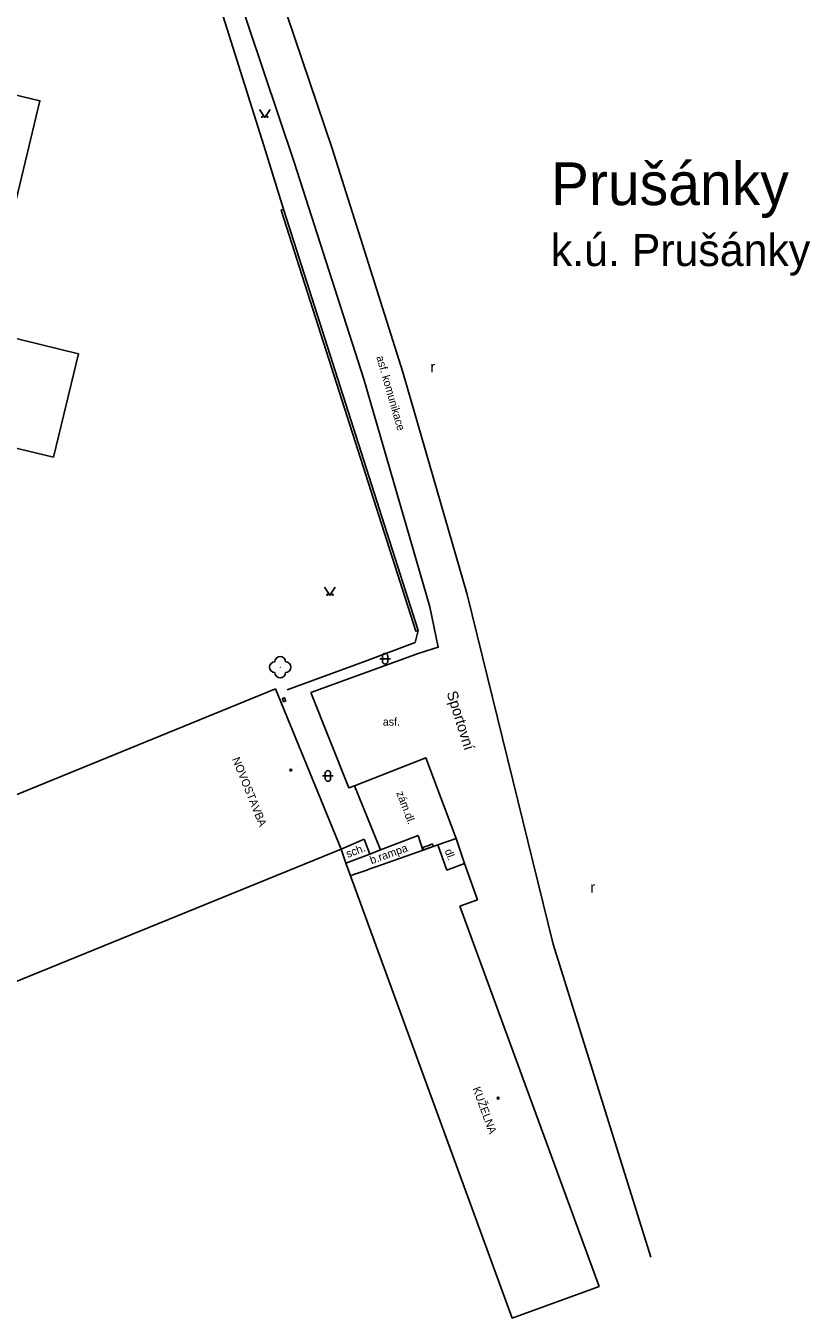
# Model space of a CAD drawing. Extents: x -577457 to -568404, y -1208466 to -1201387.
# Drawn here: x -574771 to -574697.5, y -1204264 to -1204142.9 of the extents above; entities that cross this region are included whole.
import ezdxf

# ---------------------------------------------------------------- set-up
doc = ezdxf.new("R2010")
doc.units = 0
for name, color, linetype in [('BUDOVY_MĚŘ', 7, 'Continuous'), ('BUDOVY_NEMĚŘ', 7, 'Continuous'), ('NÁZEV_K_Ú', 7, 'Continuous'), ('NÁZVY_SÍDEL_JEDNOTKY', 7, 'Continuous'), ('NÁZVY_ULIC_TOK_SMĚR', 7, 'Continuous'), ('OBVOD_PILÍŘE', 7, 'Continuous'), ('POMOC_POPIS', 7, 'Continuous'), ('ROZHRANÍ_PLOCH', 7, 'Continuous'), ('ZELEŇ', 7, 'Continuous'), ('ZN_BUDOV', 7, 'Continuous'), ('ZN_DOPLŇKOVÉ', 7, 'Continuous'), ('ZN_KULTUR', 7, 'Continuous')]:
    doc.layers.add(name, color=color, linetype=linetype)

msp = doc.modelspace()

# ---------------------------------------------------------------- linework, layer by layer
at = {"layer": 'BUDOVY_MĚŘ'}
for points in [[(-574779.99, -1204144.43), (-574773.14, -1204146.1), (-574773.83, -1204148.93), (-574769.65, -1204149.93), (-574774.83, -1204171.5), (-574766.04, -1204173.65), (-574768.37, -1204183.31)], [(-574741.43, -1204220.04), (-574785.92, -1204238.16), (-574792.07, -1204223.19), (-574747.56, -1204205.03)], [(-574747.56, -1204205.03), (-574741.43, -1204220.04)], [(-574733.74, -1204220.13), (-574738.17, -1204221.7)], [(-574732.38, -1204219.65), (-574733.74, -1204220.13)], [(-574731.52, -1204222), (-574732.38, -1204219.65)], [(-574738.45, -1204221.8), (-574738.74, -1204221.9)], [(-574738.17, -1204221.7), (-574738.45, -1204221.8)], [(-574731.52, -1204222), (-574729.87, -1204221.4)], [(-574729.87, -1204221.4), (-574728.65, -1204224.78), (-574730.29, -1204225.38)], [(-574740.16, -1204222.4), (-574740.55, -1204222.54)], [(-574739.87, -1204222.3), (-574740.16, -1204222.4)], [(-574739.59, -1204222.2), (-574739.87, -1204222.3)], [(-574739.3, -1204222.1), (-574739.59, -1204222.2)], [(-574739.02, -1204222), (-574739.3, -1204222.1)], [(-574738.74, -1204221.9), (-574739.02, -1204222)], [(-574717.26, -1204261.03), (-574730.29, -1204225.38)]]:
    msp.add_lwpolyline(points, dxfattribs=at)
at = {"layer": 'BUDOVY_NEMĚŘ'}
for points in [[(-574779.99, -1204144.43), (-574782.97, -1204156.48), (-574785.82, -1204155.76), (-574786.33, -1204155.64), (-574786.84, -1204157.65), (-574783.43, -1204158.51), (-574786, -1204168.68), (-574787.28, -1204168.36), (-574787.03, -1204167.37), (-574789.73, -1204166.69), (-574789.98, -1204167.68), (-574795.82, -1204166.22), (-574798.17, -1204176.18), (-574768.37, -1204183.31)], [(-574717.26, -1204261.03), (-574725.4, -1204263.98), (-574740.55, -1204222.54)]]:
    msp.add_lwpolyline(points, dxfattribs=at)
at = {"layer": 'OBVOD_PILÍŘE'}
for points in [[(-574746.67, -1204206.01), (-574746.61, -1204206.16), (-574746.81, -1204206.24), (-574746.93, -1204205.94), (-574746.73, -1204205.86), (-574746.67, -1204206.01)], [(-574733.71, -1204220.12), (-574733.79, -1204219.89), (-574733.3, -1204219.72), (-574732.87, -1204219.56), (-574732.79, -1204219.8), (-574733.71, -1204220.12)]]:
    msp.add_lwpolyline(points, dxfattribs=at)
at = {"layer": 'ROZHRANÍ_PLOCH'}
for points in [[(-574729.63, -1204196.19), (-574735.66, -1204175.36), (-574742.25, -1204154.42), (-574749.29, -1204133.61), (-574752.53, -1204124.83)], [(-574755.67, -1204127.11), (-574752.99, -1204134.37), (-574745.81, -1204155.7), (-574739.29, -1204176.02), (-574733.12, -1204197.34)], [(-574729.63, -1204196.19), (-574721.56, -1204228.94), (-574712.42, -1204258.27)], [(-574733.12, -1204197.34), (-574732.32, -1204201.13), (-574734.12, -1204201.67)], [(-574734.12, -1204201.67), (-574744.26, -1204205.36)], [(-574744.26, -1204205.36), (-574740.71, -1204214.29), (-574740.17, -1204214.1)], [(-574740.17, -1204214.1), (-574733.5, -1204211.48), (-574730.64, -1204219.03)], [(-574737.75, -1204220.12), (-574740.17, -1204214.1)], [(-574734.22, -1204218.78), (-574737.75, -1204220.12)], [(-574734.22, -1204218.78), (-574733.77, -1204220.14)], [(-574730.64, -1204219.03), (-574732.38, -1204219.65)], [(-574729.87, -1204221.4), (-574730.64, -1204219.03)], [(-574738.75, -1204220.5), (-574737.75, -1204220.12)], [(-574740.55, -1204222.54), (-574740.98, -1204221.35)]]:
    msp.add_lwpolyline(points, dxfattribs=at)
at = {"layer": 'ZELEŇ'}
msp.add_circle((-574747.13, -1204203), 0.0005, dxfattribs=at)
for centre, start, end in [((-574747.13, -1204202.5), 0, 180), ((-574747.63, -1204203), 90, 270), ((-574747.13, -1204203.5), 180, 360), ((-574746.63, -1204203), 270, 90)]:
    msp.add_arc(centre, 0.5, start, end, dxfattribs=at)
at = {"layer": 'ZN_BUDOV'}
for centre in [(-574746.14, -1204212.63), (-574726.72, -1204243.37)]:
    msp.add_circle(centre, 0.0875, dxfattribs=at)
at = {"layer": 'ZN_DOPLŇKOVÉ'}
for points in [[(-574748.66, -1204154.12), (-574756.11, -1204130.51), (-574766.89, -1204127.97)], [(-574748.66, -1204154.12), (-574746.81, -1204160.1)], [(-574734.2, -1204199.56), (-574734.42, -1204199.63), (-574747.03, -1204160.17), (-574746.81, -1204160.1)], [(-574746.81, -1204160.1), (-574734.2, -1204199.56)], [(-574734.2, -1204199.56), (-574734.5, -1204200.69)], [(-574746.47, -1204205.13), (-574739.25, -1204202.45), (-574734.5, -1204200.69)], [(-574741.43, -1204220.04), (-574739.27, -1204219.12), (-574738.75, -1204220.5)], [(-574740.98, -1204221.35), (-574741.43, -1204220.04)], [(-574740.98, -1204221.35), (-574738.75, -1204220.5)]]:
    msp.add_lwpolyline(points, dxfattribs=at)
at = {"layer": 'ZN_KULTUR'}
for p, q in [((-574737.81, -1204202.2), (-574736.81, -1204202.2)), ((-574737.56, -1204202.45), (-574737.56, -1204201.95)), ((-574737.06, -1204202.45), (-574737.06, -1204201.95)), ((-574743.16, -1204213.19), (-574742.16, -1204213.19)), ((-574742.91, -1204213.44), (-574742.91, -1204212.94)), ((-574742.41, -1204213.44), (-574742.41, -1204212.94))]:
    msp.add_line(p, q, dxfattribs=at)
for points in [[(-574749.08, -1204150.75), (-574748.58, -1204151.5), (-574748.08, -1204150.75)], [(-574742.97, -1204195.51), (-574742.47, -1204196.26), (-574741.97, -1204195.51)]]:
    msp.add_lwpolyline(points, dxfattribs=at)
for centre in [(-574748.83, -1204151.45), (-574748.33, -1204151.45), (-574742.72, -1204196.21), (-574742.22, -1204196.21)]:
    msp.add_circle(centre, 0.05, dxfattribs=at)
for centre, start, end in [((-574737.31, -1204201.95), 0, 180), ((-574737.31, -1204202.45), 180, 360), ((-574742.66, -1204212.94), 0, 180), ((-574742.66, -1204213.44), 180, 360)]:
    msp.add_arc(centre, 0.25, start, end, dxfattribs=at)

# ---------------------------------------------------------------- texts
at = {"layer": 'NÁZEV_K_Ú'}
msp.add_text('k.ú. Prušánky', height=3, dxfattribs=at).set_placement((-574721.78, -1204165.42))
at = {"layer": 'NÁZVY_SÍDEL_JEDNOTKY'}
msp.add_text('Prušánky', height=4, dxfattribs=at).set_placement((-574721.78, -1204159.71))
at = {"layer": 'NÁZVY_ULIC_TOK_SMĚR'}
msp.add_text('Sportovní', height=1, rotation=287.23, dxfattribs=at).set_placement((-574731.55, -1204205.4))
at = {"layer": 'POMOC_POPIS'}
for s, rotation, p in [('asf. komunikace', 286.1405, (-574738.14, -1204173.94)), ('NOVOSTAVBA', 291.9766, (-574751.65, -1204211.6)), ('zám.dl.', 290.7471, (-574736.27, -1204214.77)), ('sch.', 20.8651, (-574740.8, -1204220.87)), ('b.rampa', 19.6538, (-574738.58, -1204221.46)), ('dl.', 289.9, (-574731.74, -1204220.18)), ('KUŽELNA', 290.0772, (-574729.12, -1204242.46))]:
    msp.add_text(s, height=0.75, rotation=rotation, dxfattribs=at).set_placement(p)
msp.add_text('asf.', height=0.75, dxfattribs=at).set_placement((-574737.52, -1204208.48))
at = {"layer": 'ZN_KULTUR'}
for p in [(-574733.06, -1204175.36), (-574718.08, -1204224.11)]:
    msp.add_text('r', height=1, dxfattribs=at).set_placement(p)

doc.saveas('drawing.dxf')
